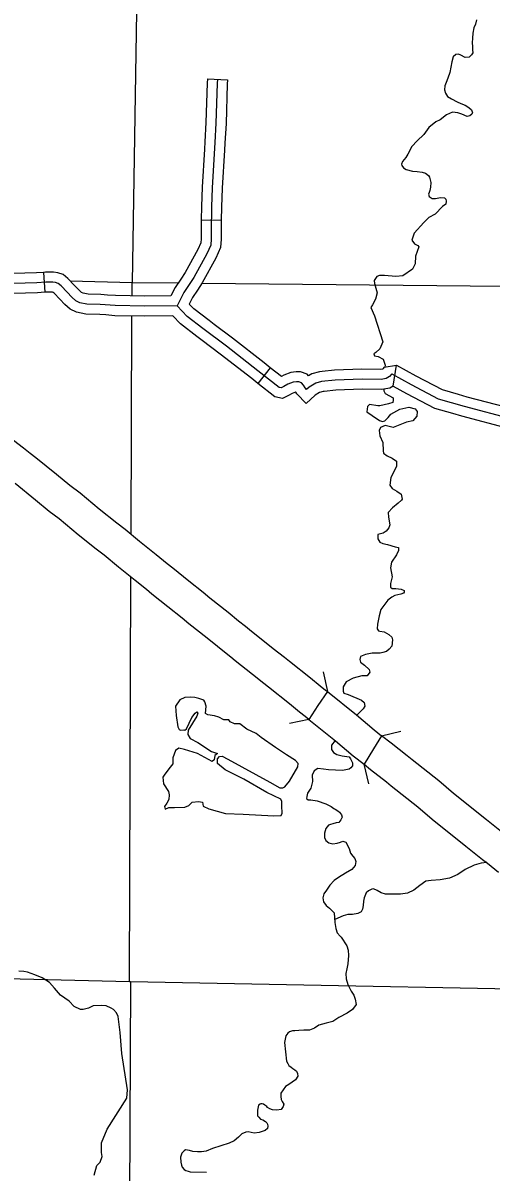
# Model space of a CAD drawing. Extents: x 61396 to 64680, y 55472 to 57605.
# Drawn here: x 62426.4 to 62536.1, y 56330.1 to 56599.4 of the extents above; entities that cross this region are included whole.
import ezdxf

# ---------------------------------------------------------------- set-up
doc = ezdxf.new("R2010")
doc.units = 0
for name, color, linetype in [('15', 7, 'Continuous'), ('35', 7, 'Continuous'), ('37', 7, 'Continuous'), ('4', 7, 'Continuous'), ('45', 7, 'Continuous'), ('5', 7, 'Continuous')]:
    doc.layers.add(name, color=color, linetype=linetype)

msp = doc.modelspace()

# ---------------------------------------------------------------- linework, layer by layer
at = {"layer": '15'}
for points in [[(62424.22, 56501.62), (62426.57, 56499.81), (62428.12, 56498.6), (62429.46, 56497.53), (62434.3, 56493.63), (62437.43, 56491.06), (62439.81, 56489.25), (62444.3, 56485.49), (62448.4, 56482.24), (62450.35, 56480.72), (62453.72, 56477.92), (62457.62, 56474.8), (62460.22, 56472.71), (62461.54, 56471.66), (62465.27, 56468.64), (62468.62, 56465.99), (62470.23, 56464.65), (62474.49, 56461.28), (62476.94, 56459.29), (62478.53, 56457.99), (62479.96, 56456.86), (62481.04, 56455.99), (62485.06, 56452.8), (62487.71, 56450.72), (62488.86, 56449.79), (62493.78, 56445.89), (62496.06, 56444), (62497.32, 56443.03), (62497.73, 56442.7), (62495.54, 56439.42), (62493.37, 56436.18)], [(62493.37, 56436.18), (62492.5, 56436.88), (62491.18, 56437.89), (62488.85, 56439.82), (62483.96, 56443.7), (62482.83, 56444.62), (62480.22, 56446.67), (62476.16, 56449.89), (62475.09, 56450.75), (62473.64, 56451.9), (62472, 56453.23), (62469.6, 56455.18), (62465.31, 56458.58), (62463.69, 56459.93), (62460.39, 56462.54), (62456.65, 56465.56), (62455.34, 56466.61), (62452.73, 56468.71), (62448.78, 56471.87), (62445.45, 56474.63), (62443.57, 56476.1), (62439.36, 56479.43), (62434.93, 56483.15), (62432.59, 56484.93), (62429.37, 56487.57), (62424.58, 56491.44)], [(62497.73, 56442.7), (62504.6, 56437.2), (62508.72, 56433.71), (62510.44, 56432.35)], [(62493.37, 56436.18), (62499.63, 56431.17), (62503.78, 56427.65), (62506.32, 56425.66)], [(62538.95, 56409.48), (62535.04, 56412.59), (62527.26, 56418.79), (62523.88, 56421.73), (62517.61, 56426.67), (62516.47, 56427.59), (62512.7, 56430.58), (62510.44, 56432.35), (62508.54, 56429.25), (62506.32, 56425.66)], [(62506.32, 56425.66), (62507.87, 56424.44), (62511.58, 56421.5), (62512.72, 56420.57), (62518.9, 56415.71), (62522.27, 56412.78), (62530.17, 56406.48), (62534.1, 56403.36), (62535.24, 56402.45), (62537.84, 56400.33)]]:
    msp.add_lwpolyline(points, dxfattribs=at)
at = {"layer": '35'}
for points in [[(62532.69, 56600.11), (62532.42, 56599.13), (62532.08, 56598.28), (62531.78, 56597.05), (62531.7, 56595.86)], [(62531.7, 56595.86), (62531.68, 56594.73), (62531.75, 56593.91), (62531.75, 56593.13), (62531.79, 56592.38), (62531.51, 56591.9), (62530.92, 56591.39), (62530.02, 56591.35), (62529.04, 56591.84), (62528.44, 56592.12), (62527.82, 56591.99), (62527.23, 56591.45), (62526.93, 56590.28), (62526.66, 56589.03), (62526.45, 56587.83), (62525.93, 56586.48), (62525.56, 56585.44), (62525.23, 56584.71), (62525.21, 56583.74), (62525.43, 56582.96), (62525.91, 56582.14), (62526.85, 56581.59), (62528.11, 56580.91), (62529.02, 56580.55), (62530, 56580.15), (62530.91, 56579.59), (62531.51, 56579.07), (62531.77, 56578.35), (62531.58, 56578.06), (62531.12, 56577.65), (62530.46, 56577.52), (62529.23, 56578.01), (62528.32, 56578.37), (62527.04, 56578.48), (62525.67, 56577.87), (62524.14, 56576.73), (62523.18, 56576.21), (62521.47, 56574.94), (62520.3, 56573.23), (62518.81, 56571.77), (62517.54, 56570.44), (62516.58, 56568.67), (62516.09, 56567.88), (62515.72, 56567.41), (62515.35, 56566.94), (62515.1, 56566.3), (62515.2, 56565.99), (62515.55, 56565.49), (62516.21, 56565.09), (62517.65, 56564.64), (62518.81, 56564.56), (62519.94, 56564.44), (62520.76, 56564.17), (62521.45, 56563.67), (62521.7, 56563.24), (62521.94, 56561.98), (62521.91, 56560.92), (62521.73, 56560.16), (62521.55, 56559.66), (62521.4, 56559.28), (62521.59, 56558.72), (62522.28, 56558.28), (62523.07, 56558.29), (62524.22, 56558.52), (62525.19, 56558.44), (62525.48, 56558.13), (62525.54, 56557.66), (62525.46, 56556.97), (62524.74, 56556.4), (62523.01, 56554.59), (62521.48, 56553.79), (62520.34, 56552.63), (62518.08, 56550.12), (62517.56, 56548.48), (62518.15, 56547.65), (62518.92, 56547.27), (62519.2, 56546.9), (62518.42, 56544.73), (62518.33, 56542.97), (62517.66, 56541.68), (62515.44, 56540.15), (62513.79, 56539.98), (62511.15, 56540.21), (62509.96, 56540.24), (62509.36, 56540.01), (62508.72, 56539.05), (62508.78, 56538.36), (62509.41, 56536.12)], [(62509.41, 56536.12), (62508.98, 56534.7), (62508.35, 56533.35), (62507.92, 56532.72), (62508.81, 56530.76), (62510.76, 56524.66), (62510.03, 56523.05), (62509.07, 56522.19), (62508.63, 56521.82), (62508.78, 56521.35), (62509.64, 56521.22), (62510.78, 56520.58), (62511.25, 56519.17), (62511.18, 56518.75)], [(62510.95, 56513.55), (62510.95, 56513.2), (62511.28, 56512.55), (62513.14, 56511.58), (62513.14, 56511.01), (62513.06, 56510.45), (62512.09, 56510.12), (62510.06, 56509.64), (62509.58, 56509.64), (62507.63, 56509.96), (62507.15, 56509.48), (62506.98, 56508.26), (62508.2, 56507.37), (62509.98, 56506.24), (62510.63, 56505.99), (62511.19, 56506.16), (62512, 56506.97), (62512.57, 56507.69), (62514.68, 56508.91), (62516.86, 56509.39), (62518.32, 56508.99), (62518.81, 56508.34), (62518.73, 56507.21), (62517.75, 56506.16), (62516.3, 56505.83), (62513.14, 56504.62), (62511.28, 56505.02), (62510.22, 56504.62), (62509.9, 56503.89), (62510.06, 56502.67), (62510.71, 56501.05), (62510.79, 56499.11), (62510.87, 56498.54), (62511.76, 56497.98), (62512.9, 56497.41), (62513.95, 56496.68), (62513.95, 56495.47), (62512.57, 56492.88), (62512.41, 56491.1), (62512.9, 56490.29), (62514.03, 56489.64), (62515, 56488.99), (62515.24, 56487.78), (62515.08, 56487.53), (62514.35, 56486.88), (62512.98, 56485.75), (62512, 56484.7), (62512.09, 56483.57), (62512.41, 56481.78), (62512.17, 56481.05), (62511.52, 56480.25), (62510.79, 56479.84), (62509.58, 56479.52), (62509.58, 56479.11), (62509.58, 56478.46), (62510.06, 56477.74), (62510.71, 56477.41), (62511.84, 56477.17), (62513.62, 56476.6), (62514.43, 56476.44), (62514.43, 56475.79), (62513.95, 56474.74), (62512.73, 56473.04), (62512.49, 56471.66), (62512.9, 56469.56), (62512.54, 56468.02), (62512.54, 56467.15), (62512.92, 56466.82), (62513.79, 56466.87), (62515.05, 56466.71), (62515.71, 56466.38), (62515.76, 56466), (62515.6, 56465.73), (62514.94, 56465.51), (62513.58, 56465.24), (62512.87, 56464.85), (62511.94, 56464.14), (62510.3, 56461.96), (62509.91, 56460.48), (62509.48, 56458.46), (62509.42, 56457.37), (62509.7, 56456.93), (62510.02, 56456.82), (62511.06, 56456.66), (62512.15, 56456.06), (62512.87, 56455.46), (62512.97, 56454.8), (62512.81, 56453.32), (62512.21, 56452.61), (62511.61, 56452.07), (62510.73, 56451.85), (62510.13, 56451.69), (62508.22, 56451.69), (62506.64, 56451.41)], [(62506.64, 56451.41), (62505.49, 56450.92), (62505.38, 56450.21), (62505.49, 56449.61), (62506.47, 56448.84), (62507.56, 56447.86), (62507.67, 56447.26), (62507.07, 56446.39), (62505.82, 56446.39), (62503.79, 56445.84), (62502.15, 56444.97), (62501.44, 56443.82), (62501.44, 56442.78), (62501.61, 56442.34), (62502.59, 56442.01), (62505.71, 56440.65), (62506.36, 56440.16), (62506.53, 56439.28), (62506.14, 56438.68), (62504.62, 56437.18)], [(62499.56, 56431.23), (62498.71, 56430.16), (62498.71, 56429.12), (62499.15, 56428.41), (62499.97, 56427.97), (62501.23, 56427.59), (62502.81, 56427.37), (62503.17, 56426.91), (62503.41, 56426.44), (62503.6, 56425.95), (62503.6, 56425.3), (62503.23, 56424.81), (62502.81, 56424.53), (62501.28, 56424.2), (62498, 56424.31), (62496.85, 56424.48), (62495.49, 56424.64), (62494.61, 56424.15), (62494.18, 56423.11), (62494.23, 56421.58), (62493.9, 56420.05), (62493.08, 56418.85), (62492.92, 56418.08), (62492.87, 56417.65), (62493.25, 56417.32), (62493.85, 56417.32), (62495.38, 56417.1), (62497.4, 56416.39), (62498.6, 56415.73)], [(62498.6, 56415.73), (62499.27, 56415.26), (62499.59, 56415.09), (62500.16, 56414.73), (62500.58, 56414.4), (62501.04, 56413.78), (62501.18, 56413.22), (62500.91, 56412.65), (62500.4, 56412), (62499.78, 56411.89), (62499, 56411.68), (62498.44, 56411.53), (62497.98, 56411.39), (62497.38, 56410.56), (62497.1, 56409.48), (62497.06, 56408.48), (62497.37, 56407.76), (62498.07, 56407.22), (62498.99, 56407.03), (62500.02, 56407.19), (62500.82, 56407.4), (62501.38, 56407.61), (62502.08, 56407.41), (62502.87, 56405.93), (62503.16, 56404.81), (62503.74, 56404.11), (62504.2, 56403.59), (62504.44, 56402.84), (62504.25, 56401.93), (62503.46, 56400.96), (62501.96, 56400.1), (62500.33, 56399.07), (62499.31, 56398.41), (62498.31, 56397.31), (62497.5, 56396.13), (62496.94, 56395.26), (62496.71, 56394.34), (62496.87, 56393.44), (62497.46, 56392.55), (62498.2, 56391.91), (62498.71, 56391.49), (62499.33, 56390.79), (62499.52, 56388.56), (62499.75, 56387.13), (62500.07, 56386.1), (62500.72, 56385.34), (62500.97, 56385.1), (62502.26, 56383.1), (62502.63, 56382.07), (62502.67, 56380.79), (62502.57, 56378.9), (62502.27, 56377.67), (62502.05, 56376.59), (62502.18, 56375.34), (62502.53, 56374.04), (62503.3, 56372.49), (62503.9, 56371.54), (62504.27, 56370.61), (62504.49, 56369.36), (62503.65, 56368.17), (62502.36, 56367.31), (62500.42, 56366.31), (62498.98, 56365.39), (62497.49, 56364.96), (62495.75, 56364.5)], [(62535.07, 56402.6), (62533.74, 56402.46), (62532.12, 56401.97), (62530.02, 56400.99), (62528.31, 56399.78), (62526.36, 56398.96), (62524.15, 56398.58), (62522.05, 56398.42), (62520.77, 56398.25), (62519.43, 56397.26), (62517.99, 56396.12), (62516.51, 56395.45), (62514.85, 56395.2), (62511.38, 56395.19), (62510.33, 56395.53), (62509.41, 56396.04), (62508.55, 56396.42), (62508.12, 56396.34), (62507.34, 56396), (62506.83, 56395.48), (62506.39, 56394.37), (62506.2, 56393.55), (62506.13, 56392.54), (62505.94, 56391.69), (62505.62, 56391.05), (62504.88, 56390.65), (62503.6, 56390.45), (62502.56, 56390.45), (62501.45, 56390.16), (62499.46, 56389.28)], [(62443.13, 56329.36), (62443.7, 56331.6), (62444.51, 56332.36), (62444.99, 56333.7), (62444.8, 56334.65), (62444.8, 56335.46), (62444.8, 56336.94), (62446.13, 56340.13), (62450.75, 56347.41), (62450.94, 56349.37), (62449.56, 56357.89), (62449.18, 56362.8), (62448.75, 56366.56), (62448.37, 56367.37), (62447.66, 56368.13), (62447.09, 56368.51), (62445.9, 56368.99), (62444.8, 56369.13), (62442.85, 56369.04), (62441.8, 56368.51), (62440.56, 56368.18), (62439.89, 56368.18), (62438.42, 56368.85), (62437.22, 56370.09), (62435.22, 56371.51), (62433.79, 56373.18), (62432.65, 56374.47), (62430.89, 56375.61), (62429.22, 56376.33), (62427.46, 56376.94), (62426.65, 56377.09), (62425.46, 56377.13)], [(62495.75, 56364.5), (62494.7, 56363.77), (62493.59, 56363.36), (62492.21, 56363.29), (62491.06, 56363.25), (62490.15, 56363.19), (62489.59, 56363.17), (62488.9, 56362.93), (62488.44, 56362.63), (62487.99, 56361.99), (62487.7, 56360.41), (62488.18, 56356.07), (62488.44, 56355.48), (62488.74, 56355.08), (62489.22, 56354.69), (62489.64, 56354.32), (62490.12, 56353.99), (62490.5, 56353.69), (62490.71, 56353.2), (62490.85, 56352.57), (62490.31, 56351.71), (62488.72, 56350.56), (62487.92, 56350.09), (62487.35, 56349.32), (62486.87, 56348.52), (62486.8, 56347.77), (62486.95, 56347.05), (62487.12, 56346.62), (62487.51, 56345.97), (62487.37, 56345.4), (62486.92, 56344.76), (62485.9, 56344.54), (62484.92, 56344.63), (62484.23, 56344.92), (62483.75, 56345.22), (62483.52, 56345.47), (62483.07, 56345.77), (62482.75, 56345.98), (62482.5, 56346.06), (62482.15, 56346.05), (62481.97, 56345.98), (62481.63, 56345.78), (62481.49, 56345.37), (62481.36, 56344.55), (62481.34, 56343.86), (62481.39, 56343.26), (62481.65, 56342.96), (62482.08, 56342.5), (62482.65, 56342.27), (62483.28, 56341.88), (62483.57, 56341.61), (62483.74, 56341.27), (62483.79, 56340.8), (62483.74, 56340.3), (62483.13, 56339.8), (62481.73, 56339.35), (62480.58, 56339.22), (62479.92, 56339.36), (62479.22, 56339.46), (62478.6, 56339.38), (62477.7, 56339), (62476.91, 56338.23), (62475.91, 56337.38), (62474.73, 56336.84), (62470.79, 56335.55), (62469.37, 56334.97), (62468.28, 56334.78), (62467.28, 56334.78), (62466.24, 56334.87), (62465.45, 56335.1), (62464.54, 56335.26), (62464.2, 56335.06), (62463.65, 56334.51), (62463.34, 56333.59), (62463.44, 56332.4), (62463.55, 56331.68), (62463.75, 56331.18), (62464.21, 56330.7), (62464.56, 56330.46), (62465.13, 56330.26), (62465.6, 56330.08), (62469.45, 56330.01)]]:
    msp.add_lwpolyline(points, dxfattribs=at)
msp.add_lwpolyline([(62486.84, 56417.44), (62483.52, 56419.06), (62478.17, 56422.14), (62473.8, 56424.32), (62472.02, 56425.86), (62472.02, 56426.91), (62472.5, 56427.48), (62473.07, 56427.56), (62474.45, 56426.83), (62484.25, 56421.49), (62486.6, 56420.11), (62487.32, 56420.11), (62487.81, 56420.35), (62488.86, 56421.65), (62490.81, 56425.05), (62490.89, 56425.86), (62490.24, 56426.51), (62488.13, 56427.88), (62485.62, 56429.58), (62482.22, 56431.93), (62481.09, 56432.9), (62478.9, 56433.88), (62477.2, 56435.09), (62475.99, 56435.09), (62474.93, 56435.58), (62474.69, 56436.06), (62473.48, 56436.06), (62472.34, 56436.71), (62471.29, 56437.03), (62469.75, 56437.2), (62469.18, 56437.52), (62469.35, 56439.3), (62469.02, 56440.27), (62468.78, 56440.68), (62467.65, 56441.08), (62466.67, 56441.33), (62465.78, 56441.41), (62464.33, 56441.33), (62463.19, 56440.76), (62462.14, 56439.3), (62462.3, 56437.12), (62462.71, 56434.44), (62463.03, 56433.8), (62463.35, 56433.63), (62464.08, 56433.71), (62464.33, 56433.63), (62464.73, 56433.96), (62465.95, 56436.63), (62466.76, 56437.6), (62467.16, 56437.92), (62467.4, 56437.6), (62467.16, 56436.95), (62465.14, 56433.63), (62465.05, 56432.66), (62465.62, 56431.69), (62467.4, 56430.72), (62470.56, 56428.61), (62472.02, 56428.21), (62471.37, 56427.72), (62471.21, 56426.67), (62470.72, 56426.27), (62467.32, 56428.21), (62464.24, 56429.1), (62462.95, 56429.42), (62462.14, 56428.86), (62461.57, 56427.16), (62461.57, 56425.78), (62460.92, 56424.97), (62459.63, 56423.35), (62459.22, 56422.62), (62459.31, 56421.08), (62460.52, 56419.3), (62460.68, 56418.49), (62460.6, 56417.36), (62460.11, 56416.55), (62459.55, 56415.74), (62459.71, 56415.09), (62460.6, 56415.5), (62461.9, 56415.5), (62464.33, 56415.58), (62465.3, 56415.98), (62466.03, 56416.79), (62467.57, 56416.95), (62468.46, 56416.79), (62468.62, 56415.82), (62469.99, 56415.17), (62473.88, 56414.12), (62478.01, 56413.96), (62485.22, 56413.55), (62486.92, 56413.63), (62487.16, 56414.2), (62487.08, 56415.9), (62487.08, 56416.95)], close=True, dxfattribs=at)
at = {"layer": '37'}
for points in [[(62496.79, 56447.29), (62497.73, 56442.7)], [(62493.37, 56436.18), (62488.85, 56435.22)], [(62510.44, 56432.35), (62514.94, 56433.44)], [(62507.43, 56421.1), (62506.32, 56425.66)]]:
    msp.add_lwpolyline(points, dxfattribs=at)
at = {"layer": '4'}
msp.add_lwpolyline([(62581.63, 56372.15), (62451.61, 56374.62), (62451.37, 56374.62), (62288.25, 56378.62), (62286.91, 56378.65), (62230.77, 56379.8)], dxfattribs=at)
at = {"layer": '45'}
for p, q in [((62469.67, 56586.33), (62474.35, 56586.08)), ((62468.18, 56553.29), (62472.87, 56553.2)), ((62431.25, 56540.95), (62431.56, 56536.27)), ((62513.14, 56514.29), (62513.94, 56519.19)), ((62484.37, 56518.58), (62481.45, 56514.91))]:
    msp.add_line(p, q, dxfattribs=at)
for points in [[(62472.01, 56586.21), (62471.95, 56585.19), (62471.64, 56575.93), (62471.37, 56571.4), (62470.75, 56560.78), (62470.58, 56556.29), (62470.48, 56550.63), (62470.48, 56548.78), (62470.41, 56547.3), (62469.52, 56545.28), (62466.43, 56539.73), (62464.1, 56536.2), (62462.54, 56533.11)], [(62469.67, 56586.33), (62469.61, 56585.29), (62469.3, 56576.04), (62469.03, 56571.54), (62468.93, 56569.86)], [(62474.35, 56586.08), (62474.29, 56585.09), (62473.99, 56575.82), (62473.71, 56571.27), (62473.61, 56569.59)], [(62468.93, 56569.86), (62468.41, 56560.89), (62468.24, 56556.35), (62468.18, 56553.29)], [(62473.61, 56569.59), (62473.09, 56560.66), (62472.92, 56556.22), (62472.87, 56553.2)], [(62468.18, 56553.29), (62468.14, 56550.65), (62468.14, 56548.83), (62468.09, 56547.85), (62467.42, 56546.33), (62464.43, 56540.94), (62463.38, 56539.35)], [(62472.87, 56553.2), (62472.82, 56550.61), (62472.82, 56548.72), (62472.73, 56546.76), (62471.62, 56544.24), (62468.44, 56538.51), (62467.29, 56536.77)], [(62431.25, 56540.95), (62429.57, 56540.84), (62421.42, 56540.6), (62417.28, 56540.73), (62415.15, 56540.94)], [(62446.23, 56535.64), (62444.64, 56535.76), (62441.67, 56535.83), (62440.5, 56536.07), (62440.16, 56536.23), (62439.5, 56536.83), (62438.44, 56537.92), (62436.95, 56539.51), (62435.85, 56540.44), (62434.57, 56540.86), (62433.58, 56540.97), (62431.69, 56540.97), (62431.25, 56540.95)], [(62462.54, 56533.11), (62454.95, 56533.01), (62448.02, 56533.15), (62444.52, 56533.42), (62441.4, 56533.49), (62439.72, 56533.83), (62438.83, 56534.28), (62437.87, 56535.13), (62436.74, 56536.3), (62435.34, 56537.81), (62434.68, 56538.36), (62434.07, 56538.56), (62433.45, 56538.63), (62431.77, 56538.63), (62429.68, 56538.49), (62421.42, 56538.25), (62417.13, 56538.39), (62412.88, 56538.8), (62409.62, 56539.08)], [(62463.38, 56539.35), (62462.07, 56537.38), (62461.09, 56535.44)], [(62431.56, 56536.27), (62429.79, 56536.15), (62421.41, 56535.91), (62416.98, 56536.05), (62414.7, 56536.27)], [(62445.87, 56530.96), (62444.41, 56531.08), (62441.14, 56531.15), (62438.95, 56531.6), (62437.5, 56532.32), (62436.25, 56533.44), (62435.04, 56534.68), (62433.72, 56536.11), (62433.53, 56536.26), (62433.32, 56536.29), (62431.85, 56536.29), (62431.56, 56536.27)], [(62461.09, 56535.44), (62454.95, 56535.35), (62448.14, 56535.49), (62446.23, 56535.64)], [(62467.29, 56536.77), (62466.13, 56535.02), (62465.38, 56533.53)], [(62512.82, 56517.13), (62512.26, 56516.51), (62511.53, 56516.04), (62510.33, 56515.83), (62505.86, 56515.91), (62499.55, 56515.66), (62496.33, 56515.35), (62495, 56514.97), (62493.45, 56514.07), (62492.85, 56513.51), (62492.51, 56513.85), (62492.16, 56514.54), (62491.69, 56515.05), (62491.05, 56515.27), (62490.53, 56515.27), (62489.72, 56515.18), (62488.51, 56514.71), (62487.57, 56514.2), (62486.88, 56513.85), (62486.45, 56513.94), (62481.47, 56517.89), (62474.09, 56523.64), (62468.59, 56527.76), (62464.9, 56530.64), (62462.54, 56533.11)], [(62471.25, 56528.7), (62470.01, 56529.63), (62466.47, 56532.38), (62465.38, 56533.53)], [(62461.55, 56530.76), (62454.94, 56530.66), (62447.91, 56530.8), (62445.87, 56530.96)], [(62468.44, 56524.95), (62467.17, 56525.9), (62463.32, 56528.9), (62461.55, 56530.76)], [(62484.37, 56518.58), (62482.92, 56519.73), (62475.51, 56525.5), (62471.25, 56528.7)], [(62481.45, 56514.91), (62480.02, 56516.05), (62472.66, 56521.78), (62468.44, 56524.95)], [(62511.08, 56518.7), (62513.94, 56519.19), (62518.49, 56516.71), (62524.61, 56513.51), (62528.36, 56512.41)], [(62496.55, 56517.73), (62495.89, 56517.67), (62494.07, 56517.14), (62493.35, 56516.72), (62493.01, 56517.09), (62491.43, 56517.61), (62490.41, 56517.61), (62489.16, 56517.48), (62487.52, 56516.84), (62486.96, 56516.53), (62484.37, 56518.58)], [(62511.08, 56518.7), (62510.73, 56518.32), (62510.65, 56518.27), (62510.14, 56518.17), (62505.84, 56518.26), (62499.39, 56517.99), (62496.55, 56517.73)], [(62512.82, 56517.13), (62517.38, 56514.65), (62523.73, 56511.33), (62529.79, 56509.55), (62540.95, 56506.61), (62557.07, 56502), (62572.03, 56498.05), (62575.79, 56497.36), (62581.83, 56496.62), (62587.88, 56496.11), (62595, 56496.39), (62601.1, 56496.11), (62610.05, 56496.05), (62612.53, 56495.9)], [(62496.99, 56513.06), (62496.77, 56513.04), (62495.93, 56512.8), (62494.86, 56512.17), (62492.79, 56510.25), (62490.58, 56512.46), (62490.37, 56512.89), (62490.28, 56512.89), (62489.51, 56512.58), (62488.66, 56512.12), (62487.21, 56511.4), (62485.44, 56511.75), (62481.45, 56514.91)], [(62513.14, 56514.29), (62512.41, 56513.82), (62510.51, 56513.48), (62505.89, 56513.57), (62499.71, 56513.32), (62496.99, 56513.06)], [(62513.14, 56514.29), (62516.28, 56512.58), (62522.85, 56509.14), (62527.04, 56507.91)], [(62528.36, 56512.41), (62530.42, 56511.81), (62541.57, 56508.87), (62544.27, 56508.1)], [(62527.04, 56507.91), (62529.16, 56507.29), (62540.33, 56504.35), (62542.98, 56503.59)]]:
    msp.add_lwpolyline(points, dxfattribs=at)
at = {"layer": '5'}
for points in [[(62454.35, 56685.27), (62451.98, 56538.52)], [(62451.98, 56538.52), (62437.52, 56538.86)], [(62451.97, 56535.41), (62451.98, 56538.52)], [(62462.76, 56538.41), (62451.98, 56538.52)], [(62617.74, 56536.84), (62468.35, 56538.36)], [(62451.76, 56479.55), (62451.95, 56530.72)], [(62451.37, 56374.62), (62451.72, 56469.51)], [(62451.61, 56374.62), (62451.08, 56256.03)]]:
    msp.add_lwpolyline(points, dxfattribs=at)

doc.saveas('drawing.dxf')
